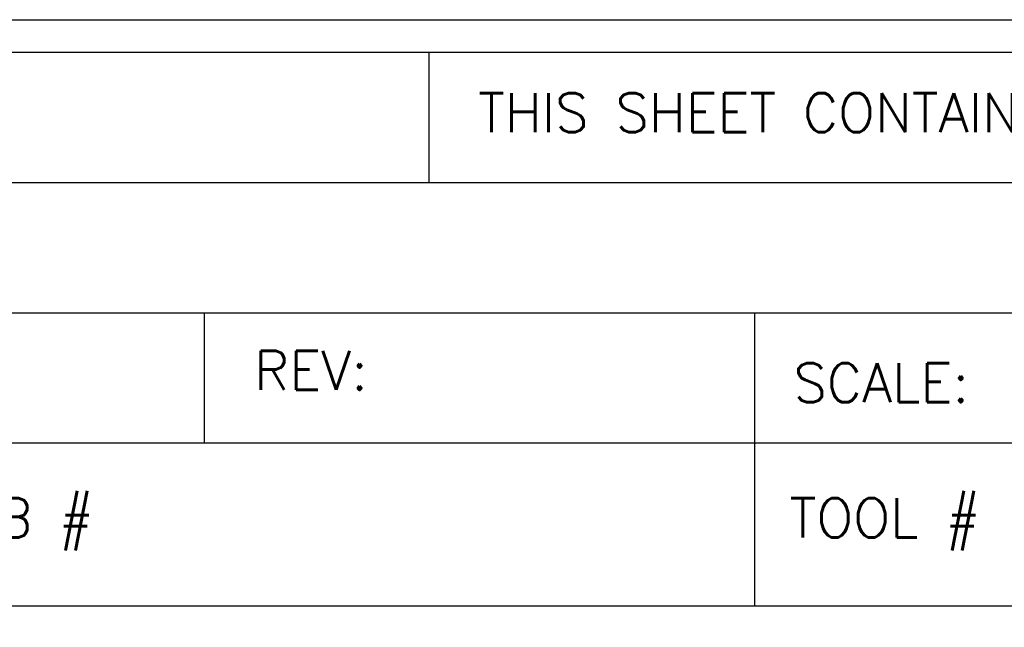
# Model space of a CAD drawing. Header units: inches. Extents: x 220 to 877, y 4 to 174.
# Tile 397 of 656: x 479.801 to 481.313, y 88.94 to 89.873. Entities that reach past the tile are written whole.
import ezdxf
from ezdxf.enums import TextEntityAlignment as Align

# ---------------------------------------------------------------- set-up
doc = ezdxf.new("R2010")
doc.units = ezdxf.units.IN
doc.header["$LTSCALE"] = 0.5
doc.header["$MEASUREMENT"] = 0
doc.layers.add('SID-M-D', color=42, linetype='Continuous')
doc.layers.add('SID-M-S', color=105, linetype='Continuous')
doc.styles.add('PTI', font='romand.shx', dxfattribs={"oblique": 10})
doc.styles.add('ROMANS', font='ROMANS.shx', dxfattribs={"height": 0.125})

# ---------------------------------------------------------------- blocks, each defined once
blk = doc.blocks.new('JM_TITTLE_BOX_SID')
at = {"layer": 'SID-M-S'}
for p, q in [((-3.421997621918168, 1.32165344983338), (-3.421997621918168, 1.52165144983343)), ((-6.604933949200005, 1.32165344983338), (0.1049989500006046, 1.32165344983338)), ((-6.604933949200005, 1.121655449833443), (0.1049989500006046, 1.121655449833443)), ((-3.766880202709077, 0.9216574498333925), (-3.766880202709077, 1.121655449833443)), ((-2.922002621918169, 0.6716599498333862), (-2.922002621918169, 1.121655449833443)), ((-6.604933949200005, 0.9216574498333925), (0.1049989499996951, 0.9216574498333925)), ((-2.922002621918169, 0.6716599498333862), (-2.922002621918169, 0.9216574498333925)), ((-4.43498749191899, 0.6716599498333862), (0.1049989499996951, 0.6716599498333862))]:
    blk.add_line(p, q, dxfattribs=at)
for points in [[(1.261213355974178e-13, -0.1549984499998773), (-6.499934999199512, -0.1549984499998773, -0.414213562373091), (-6.654933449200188, 1.163513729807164e-13), (-6.654933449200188, 1.416652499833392, -0.4142135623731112), (-6.499934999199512, 1.571650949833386), (1.261213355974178e-13, 1.571650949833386, -0.4142135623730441), (0.1549984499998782, 1.416652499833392), (0.1549984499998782, 1.163513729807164e-13, -0.4142135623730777)], [(1.261213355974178e-13, -0.1049989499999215), (-6.499934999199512, -0.1049989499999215, -0.4142135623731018), (-6.604933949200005, 1.163513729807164e-13), (-6.604933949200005, 1.416652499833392, -0.4142135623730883), (-6.499934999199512, 1.52165144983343), (1.261213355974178e-13, 1.52165144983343, -0.414213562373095), (0.1049989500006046, 1.416652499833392), (0.1049989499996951, 1.163513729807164e-13, -0.414213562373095)]]:
    blk.add_lwpolyline(points, format="xyb", close=True, dxfattribs=at)
at = {"layer": 'SID-M-D', "style": 'ROMANS'}
for s, p in [('THIS SHEET CONTAINS:', (-3.346844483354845, 1.398983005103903)), ('REV:', (-3.690767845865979, 1.003030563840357)), ('SCALE:', (-2.862737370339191, 0.9841196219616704)), ('WTD JOB #', (-4.381535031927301, 0.7766631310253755)), ('TOOL #', (-2.868550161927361, 0.7766631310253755))]:
    blk.add_text(s, height=0.0599994, dxfattribs=at).set_placement(p)
at = {"layer": 'SID-M-D', "style": 'PTI', "oblique": 10}
for tag, p in [('CUSTOMER', (-5.990553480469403, 1.371591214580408)), ('DIEDATAINFO', (-2.18746001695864, 1.371591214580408)), ('PARTDESCRIPTION', (-5.966376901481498, 1.169693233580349)), ('00-00-00', (-1.009105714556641, 1.167793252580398)), ('PARTNUMBER', (-5.81595049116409, 0.9696952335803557)), ('REV', (-3.360356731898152, 0.9696952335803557)), ('SCALE', (-2.520436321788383, 0.9677952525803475)), ('SH', (-0.8571950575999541, 0.9677952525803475)), ('SHX', (-0.4057438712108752, 0.9677952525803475)), ('WTD', (-3.839149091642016, 0.7480887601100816)), ('TOOL', (-2.472915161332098, 0.7480887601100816)), ('JOB', (-0.9225366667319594, 0.7480887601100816))]:
    blk.add_attdef(tag, p, '', height=0.09999900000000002, dxfattribs=at)
blk.add_attdef('BUILT', text='', height=0.2499630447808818, dxfattribs=at).set_placement((-2.336101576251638, 0.2076912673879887), align=Align.CENTER)

msp = doc.modelspace()

# ---------------------------------------------------------------- block references
at = {"layer": 'SID-M-S'}
msp.add_blockref('JM_TITTLE_BOX_SID', (483.8517118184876, 88.30166505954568), dxfattribs=at)

doc.saveas('drawing.dxf')
